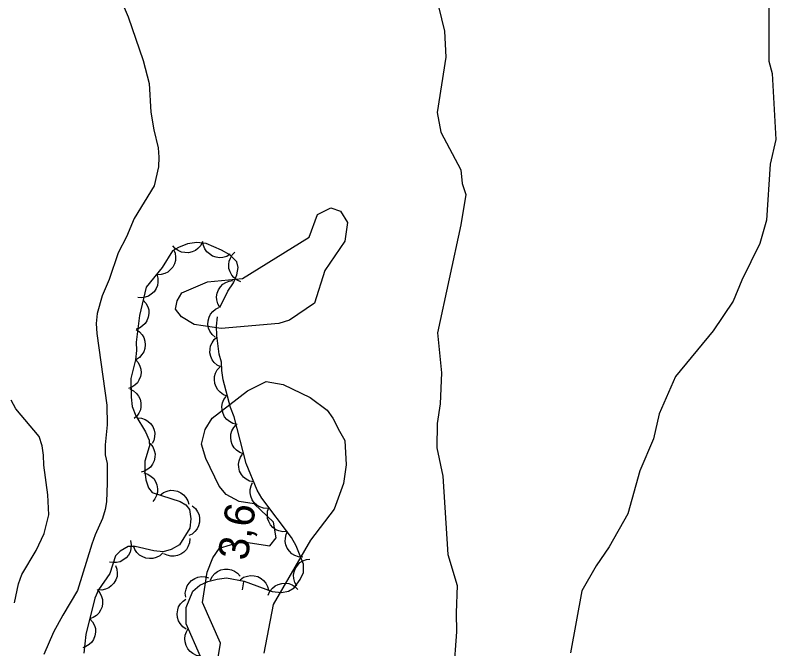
# Model space of a CAD drawing. Extents: x 282461 to 284471, y 5554090 to 5557646.
# Drawn here: x 283349.5 to 283425.2, y 5556702.2 to 5556765.2 of the extents above; entities that cross this region are included whole.
import ezdxf

# ---------------------------------------------------------------- set-up
doc = ezdxf.new("R2010")
doc.units = 0
for name, color, linetype in [('Niveau 2', 7, 'Continuous'), ('Niveau 3', 7, 'Continuous'), ('Niveau 44', 7, 'Continuous')]:
    doc.layers.add(name, color=color, linetype=linetype)

msp = doc.modelspace()

# ---------------------------------------------------------------- linework, layer by layer
at = {"layer": 'Niveau 2'}
for points in [[(283391.03, 5556768.45), (283392.19, 5556763.65), (283392.33, 5556761.06), (283391.46, 5556755.54), (283391.84, 5556753.61), (283393.84, 5556749.85), (283393.96, 5556748.48), (283394.32, 5556747.38), (283393.83, 5556744.37), (283391.5, 5556733.63), (283391.9, 5556729.63), (283391.78, 5556726.56), (283391.46, 5556724.58), (283391.44, 5556722.18), (283392.02, 5556719.34), (283392.53, 5556711.56), (283393.45, 5556708.48), (283393.36, 5556705.75), (283393.4, 5556703.86), (283393.09, 5556699.8)], [(283424.48, 5556767.35), (283424.48, 5556760.67), (283424.81, 5556759.43), (283425.17, 5556752.88), (283424.61, 5556750.4), (283424.25, 5556744.82), (283423.58, 5556742.5), (283421.8, 5556738.85), (283420.94, 5556736.78), (283418.94, 5556733.81), (283415.19, 5556729.28), (283413.57, 5556725.57), (283412.99, 5556723.08), (283411.65, 5556719.88), (283410.46, 5556715.61), (283408.58, 5556712.31), (283407.28, 5556710.44), (283405.87, 5556707.94), (283404.73, 5556701.77)], [(283359.99, 5556766.82), (283360.71, 5556765.08), (283362.22, 5556760.74), (283362.82, 5556758.43), (283362.97, 5556755.58), (283363.28, 5556753.84), (283363.71, 5556752.05), (283363.78, 5556751.12), (283363.73, 5556750.13), (283363.29, 5556748.27), (283361.3, 5556744.99), (283360.56, 5556743.18), (283359.71, 5556741.6), (283358.81, 5556738.92), (283358.13, 5556737.29), (283357.63, 5556735.54), (283357.53, 5556734.55), (283357.6, 5556733.56), (283358.61, 5556726.43), (283358.63, 5556724.45), (283358.42, 5556722.48), (283358.43, 5556721.49), (283358.62, 5556720.62), (283358.64, 5556718.7), (283358.55, 5556716.78), (283358.44, 5556716.03), (283358.16, 5556715.15), (283357.42, 5556713.52), (283357.09, 5556712.59), (283355.69, 5556707.98), (283354.21, 5556705.52), (283353.3, 5556703.83), (283352.33, 5556701.61)], [(283376.76, 5556734.89), (283375.7, 5556734.56), (283369.96, 5556734.05), (283367.28, 5556734.45), (283366.03, 5556735.21), (283365.44, 5556735.97), (283365.58, 5556736.81), (283366.06, 5556737.59), (283368.62, 5556738.71), (283372.09, 5556739.03), (283378.74, 5556743.13), (283379.57, 5556745.39), (283380.88, 5556746.07), (283381.86, 5556745.72), (283382.53, 5556744.6), (283382.28, 5556742.75), (283380.28, 5556739.82), (283379.25, 5556736.56), (283376.76, 5556734.89)], [(283369.44, 5556699.91), (283369.9, 5556702.73), (283368.13, 5556706.77), (283368.59, 5556709.79), (283369.15, 5556711.23), (283369.81, 5556712.17), (283372, 5556712.85), (283374.82, 5556712.42), (283375.44, 5556713.2), (283375.19, 5556714.77), (283373.26, 5556716.61), (283371.75, 5556716.83), (283370.48, 5556717.52), (283369.76, 5556718.34), (283368.45, 5556721.1), (283368, 5556722.53), (283368.39, 5556724.01), (283369.08, 5556725.11), (283372.59, 5556727.85), (283374.46, 5556728.76), (283376.13, 5556728.49), (283378.82, 5556727.18), (283380.52, 5556725.92), (283381.09, 5556725.14), (283381.74, 5556723.83)], [(283349.42, 5556706.75), (283349.81, 5556708.62), (283350.15, 5556709.55), (283351.57, 5556711.95), (283352.37, 5556713.65), (283352.81, 5556715.51), (283352.73, 5556717.49), (283352.34, 5556720.45), (283352.28, 5556721.43), (283352.15, 5556722.36), (283351.85, 5556723.29), (283349.55, 5556726.05), (283349.07, 5556726.92)], [(283381.74, 5556723.83), (283382.28, 5556722.9), (283382.4, 5556720.48), (283382.14, 5556718.62), (283381.23, 5556716.06), (283378.86, 5556712.98), (283375.14, 5556706.56), (283374.21, 5556701.74)]]:
    msp.add_lwpolyline(points, dxfattribs=at)
at = {"layer": 'Niveau 3'}
msp.add_line((283372.1, 5556708.03), (283372.22, 5556708.82), dxfattribs=at)
at = {"layer": 'Niveau 44'}
for points in [[(283368.12, 5556742.7), (283367.94, 5556742.32), (283367.66, 5556742.03), (283367.41, 5556741.82), (283367.08, 5556741.68), (283366.72, 5556741.6), (283366.34, 5556741.61), (283366.02, 5556741.66), (283365.7, 5556741.81), (283365.4, 5556742.02), (283365.16, 5556742.28)], [(283369.84, 5556736.14), (283370.63, 5556737.78), (283371.21, 5556738.6), (283371.54, 5556739.41), (283371.65, 5556740.11), (283371.53, 5556740.69), (283370.82, 5556741.38), (283370.01, 5556741.84), (283368.49, 5556742.51), (283367.56, 5556742.62), (283366.63, 5556742.49), (283365.71, 5556742.13), (283365.13, 5556741.78), (283364.1, 5556740.14), (283362.5, 5556738.15), (283361.84, 5556735.36), (283361.52, 5556732.68), (283361.53, 5556731.87), (283361.43, 5556730.94), (283360.98, 5556729.08), (283361, 5556727.22), (283361.13, 5556726.29), (283361.49, 5556725.37), (283362.44, 5556723.75), (283362.8, 5556722.94), (283362.8, 5556722.6), (283362.92, 5556722.6)], [(283370.88, 5556741.45), (283370.53, 5556741.23), (283370.14, 5556741.13), (283369.81, 5556741.08), (283369.47, 5556741.14), (283369.12, 5556741.26), (283368.8, 5556741.47), (283368.55, 5556741.67), (283368.36, 5556741.97), (283368.21, 5556742.31), (283368.15, 5556742.66)], [(283365.23, 5556741.93), (283365.39, 5556741.55), (283365.44, 5556741.15), (283365.44, 5556740.82), (283365.33, 5556740.49), (283365.17, 5556740.16), (283364.91, 5556739.88), (283364.67, 5556739.66), (283364.35, 5556739.51), (283364, 5556739.42), (283363.64, 5556739.41)], [(283371.94, 5556738.71), (283371.55, 5556738.87), (283371.24, 5556739.13), (283371.02, 5556739.37), (283370.86, 5556739.68), (283370.75, 5556740.03), (283370.74, 5556740.41), (283370.76, 5556740.74), (283370.89, 5556741.06), (283371.08, 5556741.38), (283371.33, 5556741.64)], [(283363.56, 5556739.46), (283363.68, 5556739.07), (283363.68, 5556738.66), (283363.64, 5556738.34), (283363.5, 5556738.02), (283363.29, 5556737.71), (283363.01, 5556737.46), (283362.74, 5556737.27), (283362.41, 5556737.16), (283362.04, 5556737.11), (283361.68, 5556737.14)], [(283369.84, 5556736.13), (283369.63, 5556736.49), (283369.53, 5556736.89), (283369.5, 5556737.21), (283369.57, 5556737.56), (283369.7, 5556737.9), (283369.92, 5556738.21), (283370.13, 5556738.46), (283370.44, 5556738.64), (283370.78, 5556738.77), (283371.13, 5556738.82)], [(283362.2, 5556736.88), (283362.48, 5556736.58), (283362.66, 5556736.21), (283362.76, 5556735.9), (283362.77, 5556735.55), (283362.72, 5556735.19), (283362.57, 5556734.83), (283362.41, 5556734.55), (283362.15, 5556734.31), (283361.85, 5556734.1), (283361.51, 5556733.98)], [(283369.38, 5556733.19), (283369.07, 5556733.46), (283368.85, 5556733.8), (283368.71, 5556734.1), (283368.66, 5556734.45), (283368.67, 5556734.81), (283368.78, 5556735.18), (283368.91, 5556735.48), (283369.13, 5556735.75), (283369.41, 5556735.99), (283369.73, 5556736.15)], [(283367.93, 5556701.41), (283366.49, 5556704.65), (283366.48, 5556706.27), (283367.15, 5556707.9), (283367.84, 5556708.49), (283368.65, 5556708.85), (283369.58, 5556709.09), (283370.5, 5556709.22), (283372.25, 5556708.89), (283375.05, 5556707.88), (283375.98, 5556707.77), (283376.67, 5556707.9), (283377.25, 5556708.25), (283377.82, 5556709.07), (283378.16, 5556709.77), (283378.15, 5556710.59), (283377.43, 5556712.43), (283376.96, 5556713.24), (283374.01, 5556717.15), (283373.54, 5556717.96), (283372.46, 5556720.62), (283371.25, 5556725.25), (283370.89, 5556726.17), (283370.16, 5556728.95), (283370.03, 5556729.88), (283370.02, 5556730.69), (283369.78, 5556731.5), (283369.53, 5556733.35), (283369.51, 5556734.28), (283369.62, 5556735.21)], [(283361.5, 5556733.96), (283361.85, 5556733.73), (283362.11, 5556733.42), (283362.29, 5556733.14), (283362.38, 5556732.8), (283362.42, 5556732.44), (283362.36, 5556732.06), (283362.27, 5556731.74), (283362.08, 5556731.45), (283361.84, 5556731.18), (283361.54, 5556730.97)], [(283369.95, 5556730.22), (283369.58, 5556730.4), (283369.29, 5556730.68), (283369.08, 5556730.94), (283368.94, 5556731.26), (283368.86, 5556731.62), (283368.88, 5556732), (283368.92, 5556732.32), (283369.07, 5556732.64), (283369.29, 5556732.94), (283369.55, 5556733.18)], [(283361.44, 5556730.97), (283361.72, 5556730.67), (283361.89, 5556730.3), (283361.99, 5556729.99), (283362, 5556729.64), (283361.94, 5556729.27), (283361.79, 5556728.92), (283361.64, 5556728.64), (283361.38, 5556728.4), (283361.07, 5556728.2), (283360.74, 5556728.07)], [(283370.59, 5556727.32), (283370.2, 5556727.46), (283369.87, 5556727.7), (283369.63, 5556727.93), (283369.46, 5556728.23), (283369.34, 5556728.58), (283369.3, 5556728.96), (283369.31, 5556729.28), (283369.42, 5556729.61), (283369.59, 5556729.94), (283369.83, 5556730.21)], [(283360.89, 5556728.03), (283361.26, 5556727.85), (283361.56, 5556727.58), (283361.76, 5556727.32), (283361.9, 5556727), (283361.98, 5556726.64), (283361.97, 5556726.26), (283361.93, 5556725.94), (283361.78, 5556725.62), (283361.57, 5556725.32), (283361.3, 5556725.08)], [(283371.55, 5556724.5), (283371.14, 5556724.59), (283370.79, 5556724.79), (283370.53, 5556724.99), (283370.32, 5556725.27), (283370.16, 5556725.6), (283370.08, 5556725.97), (283370.05, 5556726.3), (283370.12, 5556726.64), (283370.25, 5556726.98), (283370.46, 5556727.28)], [(283361.61, 5556725.17), (283362.03, 5556725.14), (283362.4, 5556725), (283362.69, 5556724.84), (283362.94, 5556724.59), (283363.16, 5556724.29), (283363.29, 5556723.94), (283363.37, 5556723.62), (283363.35, 5556723.27), (283363.28, 5556722.91), (283363.12, 5556722.59)], [(283372.21, 5556721.58), (283371.82, 5556721.71), (283371.49, 5556721.95), (283371.25, 5556722.18), (283371.08, 5556722.49), (283370.96, 5556722.83), (283370.93, 5556723.21), (283370.93, 5556723.54), (283371.04, 5556723.87), (283371.22, 5556724.2), (283371.45, 5556724.47)], [(283362.92, 5556722.6), (283362.36, 5556720.85), (283362.37, 5556719.81), (283362.49, 5556718.99), (283362.74, 5556718.18), (283363.09, 5556717.72), (283365.89, 5556716.83), (283366.47, 5556716.49), (283366.83, 5556716.03), (283366.95, 5556715.1), (283366.85, 5556714.17), (283365.82, 5556712.53), (283365.01, 5556712.06), (283364.2, 5556711.82), (283363.27, 5556711.92), (283361.41, 5556712.36), (283360.71, 5556712.36), (283359.91, 5556711.88), (283359.45, 5556711.41), (283358.89, 5556709.67), (283357.75, 5556708.03), (283357.41, 5556707.21), (283356.52, 5556703.6), (283356.31, 5556701.74)], [(283362.92, 5556722.6), (283363.18, 5556722.27), (283363.32, 5556721.9), (283363.4, 5556721.58), (283363.38, 5556721.23), (283363.3, 5556720.87), (283363.13, 5556720.53), (283362.95, 5556720.26), (283362.68, 5556720.04), (283362.35, 5556719.86), (283362.01, 5556719.76)], [(283373.21, 5556718.77), (283372.8, 5556718.85), (283372.45, 5556719.05), (283372.19, 5556719.25), (283371.98, 5556719.53), (283371.81, 5556719.85), (283371.73, 5556720.23), (283371.69, 5556720.55), (283371.76, 5556720.89), (283371.89, 5556721.24), (283372.09, 5556721.54)], [(283362.28, 5556719.68), (283362.68, 5556719.56), (283363.01, 5556719.33), (283363.26, 5556719.11), (283363.44, 5556718.82), (283363.58, 5556718.48), (283363.63, 5556718.1), (283363.64, 5556717.77), (283363.54, 5556717.44), (283363.38, 5556717.1), (283363.16, 5556716.82)], [(283374.6, 5556716.13), (283374.19, 5556716.16), (283373.81, 5556716.3), (283373.52, 5556716.46), (283373.27, 5556716.71), (283373.06, 5556717.01), (283372.93, 5556717.37), (283372.85, 5556717.68), (283372.87, 5556718.03), (283372.95, 5556718.39), (283373.1, 5556718.71)], [(283363.89, 5556717.46), (283364.22, 5556717.72), (283364.6, 5556717.87), (283364.92, 5556717.95), (283365.27, 5556717.93), (283365.62, 5556717.85), (283365.96, 5556717.68), (283366.23, 5556717.5), (283366.46, 5556717.22), (283366.64, 5556716.9), (283366.74, 5556716.56)], [(283367.09, 5556716.4), (283367.41, 5556716.13), (283367.63, 5556715.79), (283367.77, 5556715.49), (283367.82, 5556715.14), (283367.81, 5556714.78), (283367.71, 5556714.41), (283367.59, 5556714.11), (283367.36, 5556713.84), (283367.09, 5556713.59), (283366.77, 5556713.43)], [(283376.52, 5556713.83), (283376.1, 5556713.8), (283375.71, 5556713.9), (283375.4, 5556714.02), (283375.13, 5556714.24), (283374.88, 5556714.51), (283374.71, 5556714.85), (283374.59, 5556715.15), (283374.57, 5556715.5), (283374.6, 5556715.87), (283374.72, 5556716.21)], [(283378.09, 5556711.29), (283377.68, 5556711.32), (283377.3, 5556711.46), (283377.01, 5556711.62), (283376.76, 5556711.87), (283376.55, 5556712.17), (283376.42, 5556712.53), (283376.34, 5556712.84), (283376.36, 5556713.19), (283376.44, 5556713.55), (283376.59, 5556713.87)], [(283360.94, 5556712.93), (283361.02, 5556712.53), (283360.99, 5556712.12), (283360.91, 5556711.8), (283360.74, 5556711.5), (283360.51, 5556711.21), (283360.2, 5556710.99), (283359.92, 5556710.83), (283359.57, 5556710.75), (283359.21, 5556710.74), (283358.85, 5556710.8)], [(283366.85, 5556713.13), (283366.82, 5556712.71), (283366.67, 5556712.33), (283366.52, 5556712.04), (283366.27, 5556711.8), (283365.97, 5556711.59), (283365.61, 5556711.45), (283365.3, 5556711.37), (283364.95, 5556711.39), (283364.59, 5556711.47), (283364.26, 5556711.63)], [(283364.16, 5556711.71), (283363.86, 5556711.43), (283363.49, 5556711.25), (283363.18, 5556711.15), (283362.83, 5556711.14), (283362.47, 5556711.19), (283362.11, 5556711.34), (283361.83, 5556711.5), (283361.59, 5556711.75), (283361.38, 5556712.06), (283361.26, 5556712.4)], [(283377.5, 5556708.41), (283377.29, 5556708.77), (283377.2, 5556709.17), (283377.17, 5556709.49), (283377.24, 5556709.84), (283377.37, 5556710.18), (283377.59, 5556710.49), (283377.81, 5556710.74), (283378.11, 5556710.91), (283378.45, 5556711.05), (283378.81, 5556711.1)], [(283359.45, 5556710.47), (283359.6, 5556710.08), (283359.63, 5556709.68), (283359.61, 5556709.35), (283359.49, 5556709.02), (283359.3, 5556708.7), (283359.04, 5556708.43), (283358.79, 5556708.22), (283358.46, 5556708.09), (283358.1, 5556708.01), (283357.74, 5556708.02)], [(283368.9, 5556708.99), (283369.08, 5556709.37), (283369.35, 5556709.66), (283369.61, 5556709.87), (283369.93, 5556710.01), (283370.29, 5556710.09), (283370.67, 5556710.08), (283370.99, 5556710.04), (283371.31, 5556709.89), (283371.61, 5556709.68), (283371.85, 5556709.41)], [(283371.86, 5556709.03), (283372.2, 5556709.28), (283372.58, 5556709.41), (283372.9, 5556709.47), (283373.25, 5556709.44), (283373.61, 5556709.35), (283373.94, 5556709.16), (283374.2, 5556708.97), (283374.41, 5556708.69), (283374.58, 5556708.36), (283374.67, 5556708.02)], [(283366.45, 5556707.3), (283366.4, 5556707.71), (283366.48, 5556708.11), (283366.58, 5556708.42), (283366.78, 5556708.71), (283367.03, 5556708.98), (283367.36, 5556709.17), (283367.66, 5556709.31), (283368, 5556709.35), (283368.37, 5556709.34), (283368.72, 5556709.24)], [(283374.66, 5556707.52), (283374.83, 5556707.9), (283375.09, 5556708.21), (283375.34, 5556708.43), (283375.65, 5556708.58), (283376.01, 5556708.68), (283376.39, 5556708.69), (283376.71, 5556708.66), (283377.03, 5556708.53), (283377.35, 5556708.33), (283377.6, 5556708.08)], [(283357.62, 5556708.06), (283357.9, 5556707.75), (283358.07, 5556707.38), (283358.17, 5556707.07), (283358.17, 5556706.72), (283358.12, 5556706.35), (283357.97, 5556706), (283357.81, 5556705.72), (283357.55, 5556705.48), (283357.24, 5556705.28), (283356.9, 5556705.16)], [(283366.49, 5556704.12), (283366.15, 5556704.35), (283365.89, 5556704.67), (283365.72, 5556704.95), (283365.63, 5556705.28), (283365.59, 5556705.65), (283365.65, 5556706.03), (283365.74, 5556706.34), (283365.93, 5556706.63), (283366.18, 5556706.91), (283366.47, 5556707.11)], [(283356.9, 5556705.16), (283357.18, 5556704.85), (283357.35, 5556704.48), (283357.45, 5556704.17), (283357.46, 5556703.82), (283357.4, 5556703.45), (283357.25, 5556703.1), (283357.09, 5556702.82), (283356.83, 5556702.58), (283356.52, 5556702.38), (283356.19, 5556702.26)], [(283367.92, 5556701.44), (283367.51, 5556701.51), (283367.15, 5556701.7), (283366.88, 5556701.88), (283366.66, 5556702.16), (283366.48, 5556702.48), (283366.38, 5556702.85), (283366.34, 5556703.17), (283366.4, 5556703.51), (283366.51, 5556703.86), (283366.7, 5556704.17)]]:
    msp.add_lwpolyline(points, dxfattribs=at)

# ---------------------------------------------------------------- texts
at = {"layer": 'Niveau 3'}
msp.add_text('3,6  ', height=3, rotation=81.09575, dxfattribs=at).set_placement((283372.58, 5556710.87))

doc.saveas('drawing.dxf')
